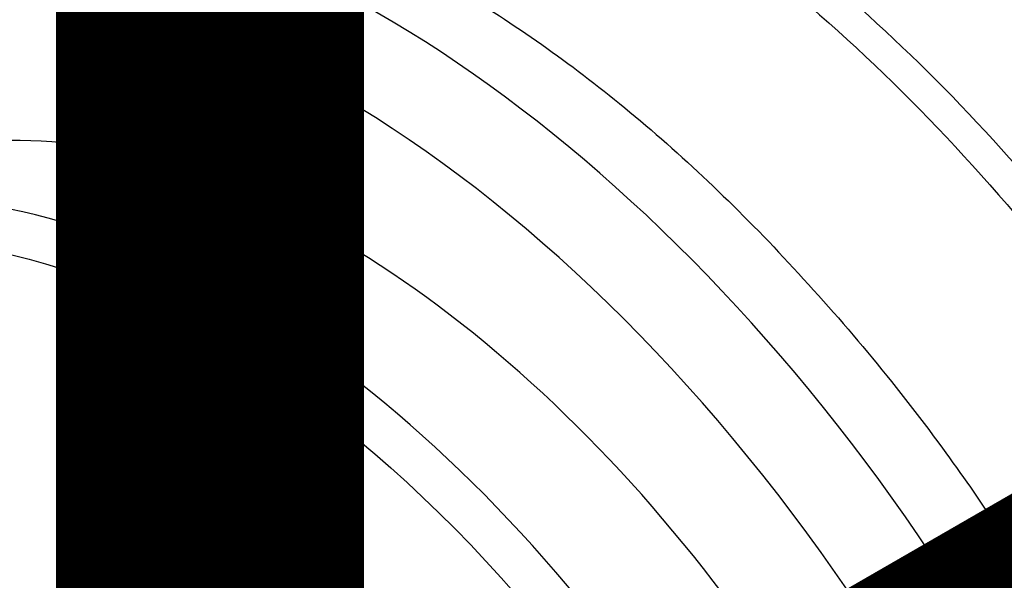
# Model space of a CAD drawing. Header units: millimetres. Extents: x 0 to 4378, y 0 to 2376.
# Tile 637 of 656: x 2585 to 2616, y 1959 to 1977. Entities that reach past the tile are written whole.
import ezdxf

# ---------------------------------------------------------------- set-up
doc = ezdxf.new("R2010")
doc.units = ezdxf.units.MM
doc.header["$LTSCALE"] = 0.2
for name, color, linetype in [('01_Object Line', 4, 'Continuous'), ('07_Special Line2', 76, 'Continuous'), ('12_Before Rev.Num.', 5, 'Continuous')]:
    doc.layers.add(name, color=color, linetype=linetype)

# ---------------------------------------------------------------- blocks, each defined once
blk = doc.blocks.new('A$C0a0b2bc4')
for p, q in [((-125.335, 1117.02), (-125.336, 1117.02)), ((-126.477, 1116.722), (-126.478, 1116.722)), ((-126.188, 1116.452), (-126.189, 1116.452))]:
    blk.add_line(p, q)
for centre, major_axis, start_param, end_param in [((-118.016, 1099.422), (19.5, -33.775), 0, 3.141593), ((-121.198, 1097.585), (19.5, -33.775), 0, 3.141593), ((-122.259, 1096.973), (19.5, -33.775), 6.276472, 9.431491), ((-122.259, 1096.973), (19.408, -33.617), 0.0902, 2.343313), ((-141.351, 1085.95), (19.5, -33.775), 5.497787, 10.210176), ((-142.765, 1085.134), (-18.5, 32.043), 2.086336, 7.338442), ((-142.765, 1085.134), (15.738, -27.258), 0, 3.141593), ((-145.947, 1083.296), (15.738, -27.258), 5.497787, 10.210176)]:
    blk.add_ellipse(centre, major_axis=major_axis, ratio=0.57735, start_param=start_param, end_param=end_param)
for centre, major_axis in [((-146.654, 1082.888), (15.238, -26.392)), ((-146.654, 1103.301), (-1.5, 2.598))]:
    blk.add_ellipse(centre, major_axis=major_axis, ratio=0.57735)
for points, knots in [([(-158.963, 1120.815), (-158.747, 1120.94), (-158.526, 1121.059), (-156.145, 1122.254), (-153.631, 1122.763), (-150.121, 1122.582), (-149.282, 1122.481), (-147.59, 1122.172), (-146.739, 1121.967), (-145.248, 1121.518), (-144.613, 1121.299), (-143.188, 1120.749), (-142.397, 1120.403), (-139.845, 1119.158), (-138.08, 1118.099), (-135.452, 1116.246), (-134.588, 1115.589), (-131.977, 1113.445), (-130.273, 1111.824), (-126.953, 1108.258), (-125.338, 1106.331), (-123.244, 1103.47), (-122.673, 1102.647), (-120.893, 1099.943), (-119.763, 1098.003), (-118.072, 1094.808), (-117.465, 1093.581), (-115.232, 1088.674), (-113.983, 1084.922), (-112.998, 1080.695), (-112.876, 1080.131), (-112.545, 1078.458), (-112.367, 1077.357), (-112.106, 1075.296), (-112.016, 1074.332), (-111.945, 1073.12), (-111.932, 1072.856), (-111.909, 1072.26), (-111.901, 1071.929), (-111.867, 1069.291), (-112.04, 1067.115), (-112.786, 1063.296), (-113.315, 1061.63), (-114.605, 1058.79), (-115.32, 1057.598), (-116.584, 1056.021), (-117.035, 1055.533), (-118.269, 1054.378), (-119.092, 1053.767), (-119.969, 1053.262)], [-15.239477, -15.239477, -15.239477, -15.239477, -15.108609, -15.108609, -13.849844, -13.849844, -13.463904, -13.463904, -13.089163, -13.089163, -12.81484, -12.81484, -12.477495, -12.477495, -11.730734, -11.730734, -11.361808, -11.361808, -10.602116, -10.602116, -9.828923, -9.828923, -9.52606, -9.52606, -8.853377, -8.853377, -8.441314, -8.441314, -7.222484, -7.222484, -7.034016, -7.034016, -6.660525, -6.660525, -6.323716, -6.323716, -6.229416, -6.229416, -6.109948, -6.109948, -5.270194, -5.270194, -4.520306, -4.520306, -3.848466, -3.848466, -3.513318, -3.513318, -2.988757, -2.988757, -2.988757, -2.988757]), ([(-128.239, 1118.29), (-125.143, 1115.656), (-122.172, 1112.498), (-118.09, 1107.171), (-116.744, 1105.215), (-114.267, 1101.196), (-113.138, 1099.139), (-111.095, 1094.934), (-110.174, 1092.764), (-108.607, 1088.457), (-107.958, 1086.319), (-106.925, 1082.074), (-106.539, 1079.948), (-106.066, 1075.86), (-105.973, 1073.89), (-106.125, 1068.201), (-106.818, 1064.734), (-108.671, 1060.421), (-109.417, 1059.138), (-111.155, 1056.875), (-112.161, 1055.887), (-114.375, 1054.278), (-115.579, 1053.653), (-117.559, 1052.972), (-118.27, 1052.786), (-119.004, 1052.652)], [0.0000101, 0.0000101, 0.0000101, 0.0000101, 0.1205223, 0.1205223, 0.1837668, 0.1837668, 0.2470112, 0.2470112, 0.3102557, 0.3102557, 0.3735002, 0.3735002, 0.4367446, 0.4367446, 0.4999891, 0.4999891, 0.6264781, 0.6264781, 0.6897225, 0.6897225, 0.752967, 0.752967, 0.8162115, 0.8162115, 0.8493915, 0.8493915, 0.8493915, 0.8493915]), ([(-126.673, 1118.239), (-123.823, 1115.725), (-121.09, 1112.776), (-117.202, 1107.701), (-115.852, 1105.741), (-113.37, 1101.713), (-112.239, 1099.652), (-110.191, 1095.437), (-109.268, 1093.262), (-107.698, 1088.945), (-107.047, 1086.802), (-106.011, 1082.548), (-105.625, 1080.417), (-105.15, 1076.32), (-105.057, 1074.346), (-105.21, 1068.645), (-105.904, 1065.17), (-107.762, 1060.847), (-108.509, 1059.561), (-110.104, 1057.485), (-110.921, 1056.643), (-111.813, 1055.923)], [-0.9999997, -0.9999997, -0.9999997, -0.9999997, -0.8874103, -0.8874103, -0.8234994, -0.8234994, -0.7595886, -0.7595886, -0.6956777, -0.6956777, -0.6317668, -0.6317668, -0.5678559, -0.5678559, -0.503945, -0.503945, -0.3761233, -0.3761233, -0.3122124, -0.3122124, -0.2591427, -0.2591427, -0.2591427, -0.2591427])]:
    blk.add_open_spline(points, degree=3, knots=knots)
for points in [[(-125.089, 1116.787), (-125.089, 1116.787), (-125.09, 1116.787), (-125.09, 1116.787)], [(-124.473, 1116.189), (-124.473, 1116.19), (-124.472, 1116.19), (-124.472, 1116.19)], [(-123.97, 1115.69), (-123.97, 1115.69), (-123.97, 1115.69), (-123.969, 1115.691)], [(-123.669, 1115.386), (-123.669, 1115.386), (-123.669, 1115.385), (-123.67, 1115.385)], [(-123.608, 1115.324), (-123.608, 1115.324), (-123.609, 1115.323), (-123.609, 1115.323)]]:
    blk.add_open_spline(points, degree=3)
blk = doc.blocks.new('A$C36afca62')
at = {"layer": '07_Special Line2', "const_width": 6}
blk.add_lwpolyline([(36.269, 20.94), (0, 0)], dxfattribs=at)
at = {"layer": '12_Before Rev.Num.', "const_width": 6}
blk.add_lwpolyline([(0, 41.88), (0, 0)], dxfattribs=at)

msp = doc.modelspace()

# ---------------------------------------------------------------- block references
at = {"xscale": 1.6, "yscale": 1.6, "zscale": 1.6}
msp.add_blockref('A$C36afca62', (2591.153, 1942.034), dxfattribs=at)
at = {"layer": '01_Object Line'}
msp.add_blockref('A$C0a0b2bc4', (2737.807, 859.146), dxfattribs=at)

doc.saveas('drawing.dxf')
